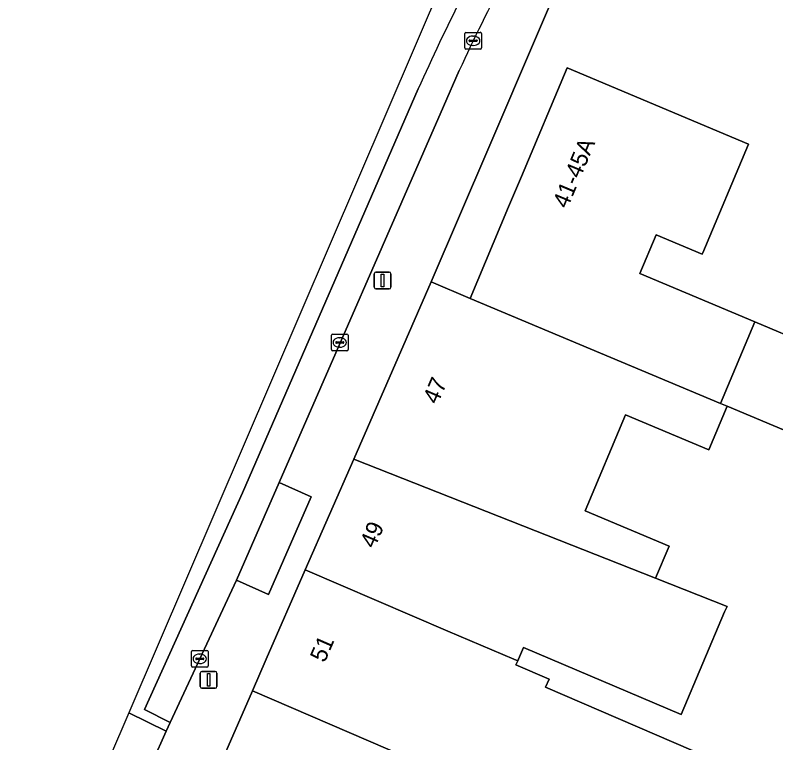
# Model space of a CAD drawing. Extents: x 160349 to 161355, y 381727 to 382854.
# Drawn here: x 160875.07 to 160920.28, y 382745.03 to 382788.29 of the extents above; entities that cross this region are included whole.
import ezdxf

# ---------------------------------------------------------------- set-up
doc = ezdxf.new("R2010")
doc.units = 0
for name, color, linetype in [('IMGEO_Erf', 7, 'Continuous'), ('IMGEO_Kolk', 7, 'Continuous'), ('IMGEO_Lichtmast', 7, 'Continuous'), ('IMGEO_Pand', 7, 'Continuous'), ('IMGEO_Pand_nummerreeks', 7, 'Continuous'), ('IMGEO_Parkeervlak_open', 7, 'Continuous'), ('IMGEO_Rijbaan_lokaal_gesloten', 7, 'Continuous'), ('IMGEO_Rijbaan_lokaal_open', 7, 'Continuous'), ('IMGEO_Voetpad_open', 7, 'Continuous')]:
    doc.layers.add(name, color=color, linetype=linetype)

msp = doc.modelspace()

# ---------------------------------------------------------------- linework, layer by layer
at = {"layer": 'IMGEO_Erf'}
msp.add_lwpolyline([(160925.966, 382761.433), (160917.39, 382765.037), (160916.304, 382762.453), (160911.358, 382764.531), (160908.958, 382758.818), (160913.94, 382756.725), (160913.141, 382754.824), (160917.385, 382753.134), (160917.231, 382752.825), (160914.663, 382746.722), (160905.288, 382750.702), (160904.981, 382750), (160904.94, 382749.905), (160904.833, 382749.661), (160906.81, 382748.81), (160906.603, 382748.33), (160916.38, 382744.12)], dxfattribs=at)
at = {"layer": 'IMGEO_Kolk'}
for p, q in [((160901.793, 382786.348), (160901.793, 382787.2)), ((160901.868, 382787.274), (160902.72, 382787.274)), ((160902.281, 382787.054), (160902.306, 382787.054)), ((160902.794, 382787.2), (160902.794, 382786.348)), ((160902.052, 382786.768), (160902.052, 382786.78)), ((160902.49, 382786.731), (160902.092, 382786.731)), ((160902.095, 382786.817), (160902.493, 382786.817)), ((160902.536, 382786.78), (160902.536, 382786.768)), ((160902.72, 382786.274), (160901.868, 382786.274)), ((160902.304, 382786.494), (160902.279, 382786.494)), ((160893.865, 382768.408), (160893.865, 382769.26)), ((160893.94, 382769.334), (160894.792, 382769.334)), ((160894.353, 382769.114), (160894.378, 382769.114)), ((160894.866, 382769.26), (160894.866, 382768.408)), ((160894.124, 382768.828), (160894.124, 382768.84)), ((160894.562, 382768.791), (160894.164, 382768.791)), ((160894.167, 382768.877), (160894.565, 382768.877)), ((160894.376, 382768.554), (160894.351, 382768.554)), ((160894.608, 382768.84), (160894.608, 382768.828)), ((160894.792, 382768.334), (160893.94, 382768.334)), ((160885.542, 382749.599), (160885.542, 382750.451)), ((160885.617, 382750.525), (160886.469, 382750.525)), ((160886.543, 382750.451), (160886.543, 382749.599)), ((160885.801, 382750.019), (160885.801, 382750.031)), ((160886.239, 382749.982), (160885.841, 382749.982)), ((160885.844, 382750.068), (160886.242, 382750.068)), ((160886.03, 382750.305), (160886.055, 382750.305)), ((160886.285, 382750.031), (160886.285, 382750.019)), ((160886.469, 382749.525), (160885.617, 382749.525)), ((160886.053, 382749.745), (160886.028, 382749.745))]:
    msp.add_line(p, q, dxfattribs=at)
for points in [[(160901.793, 382786.348), (160901.793, 382787.2)], [(160901.868, 382787.274), (160902.72, 382787.274)], [(160902.794, 382787.2), (160902.794, 382786.348)], [(160902.72, 382786.274), (160901.868, 382786.274)], [(160893.865, 382768.408), (160893.865, 382769.26)], [(160893.94, 382769.334), (160894.792, 382769.334)], [(160894.866, 382769.26), (160894.866, 382768.408)], [(160894.792, 382768.334), (160893.94, 382768.334)], [(160885.542, 382749.599), (160885.542, 382750.451)], [(160885.617, 382750.525), (160886.469, 382750.525)], [(160886.543, 382750.451), (160886.543, 382749.599)], [(160886.469, 382749.525), (160885.617, 382749.525)]]:
    msp.add_lwpolyline(points, dxfattribs=at)
for centre, radius, start, end in [((160901.87, 382787.198), 0.0765, 91.552, 178.448), ((160901.87, 382787.198), 0.0765, 91.552, 178.448), ((160902.718, 382787.198), 0.0765, 1.552, 88.448), ((160902.718, 382787.198), 0.0765, 1.552, 88.448), ((160902.092, 382786.777), 0.0403, 85.8775, 175.7526), ((160902.089, 382786.767), 0.0366, 178.938, 274.7102), ((160902.493, 382786.774), 0.043, 264.8664, 352.4533), ((160902.497, 382786.779), 0.0386, 1.7309, 96.639), ((160901.87, 382786.35), 0.0765, 181.552, 268.448), ((160901.87, 382786.35), 0.0765, 181.552, 268.448), ((160902.718, 382786.35), 0.0765, 271.552, 358.448), ((160902.718, 382786.35), 0.0765, 271.552, 358.448), ((160893.942, 382769.258), 0.0765, 91.552, 178.448), ((160893.942, 382769.258), 0.0765, 91.552, 178.448), ((160894.79, 382769.258), 0.0765, 1.552, 88.448), ((160894.79, 382769.258), 0.0765, 1.552, 88.448), ((160894.164, 382768.837), 0.0403, 85.8775, 175.7526), ((160894.161, 382768.827), 0.0366, 178.938, 274.7102), ((160894.565, 382768.834), 0.043, 264.8664, 352.4533), ((160894.569, 382768.839), 0.0386, 1.7309, 96.639), ((160893.942, 382768.41), 0.0765, 181.552, 268.448), ((160893.942, 382768.41), 0.0765, 181.552, 268.448), ((160894.79, 382768.41), 0.0765, 271.552, 358.448), ((160894.79, 382768.41), 0.0765, 271.552, 358.448), ((160885.619, 382750.449), 0.0765, 91.552, 178.448), ((160885.619, 382750.449), 0.0765, 91.552, 178.448), ((160886.467, 382750.449), 0.0765, 1.552, 88.448), ((160886.467, 382750.449), 0.0765, 1.552, 88.448), ((160885.841, 382750.028), 0.0403, 85.8775, 175.7526), ((160885.838, 382750.018), 0.0366, 178.938, 274.7102), ((160886.242, 382750.025), 0.043, 264.8664, 352.4533), ((160886.246, 382750.03), 0.0386, 1.7309, 96.639), ((160885.619, 382749.601), 0.0765, 181.552, 268.448), ((160885.619, 382749.601), 0.0765, 181.552, 268.448), ((160886.467, 382749.601), 0.0765, 271.552, 358.448), ((160886.467, 382749.601), 0.0765, 271.552, 358.448)]:
    msp.add_arc(centre, radius, start, end, dxfattribs=at)
for centre, major_axis, ratio, start_param, end_param in [((160902.28, 382786.774), (-0.387, 0.002), 0.722429, 4.712389, 7.853982), ((160902.305, 382786.774), (-0.39, 0.002), 0.717154, 1.570796, 4.712389), ((160894.352, 382768.834), (-0.387, 0.002), 0.722429, 4.712389, 7.853982), ((160894.377, 382768.834), (-0.39, 0.002), 0.717154, 1.570796, 4.712389), ((160886.029, 382750.025), (-0.387, 0.002), 0.722429, 4.712389, 7.853982), ((160886.054, 382750.025), (-0.39, 0.002), 0.717154, 1.570796, 4.712389)]:
    msp.add_ellipse(centre, major_axis=major_axis, ratio=ratio, start_param=start_param, end_param=end_param, dxfattribs=at)
at = {"layer": 'IMGEO_Lichtmast'}
for p, q in [((160896.515, 382773.019), (160897.305, 382773.019)), ((160897.305, 382773.019), (160896.515, 382773.019)), ((160896.415, 382772.119), (160896.415, 382772.919)), ((160896.415, 382772.919), (160896.415, 382772.119)), ((160897.405, 382772.919), (160897.405, 382772.119)), ((160897.405, 382772.119), (160897.405, 382772.919)), ((160897.305, 382772.019), (160896.515, 382772.019)), ((160896.515, 382772.019), (160897.305, 382772.019)), ((160886.075, 382748.376), (160886.075, 382749.176)), ((160886.075, 382749.176), (160886.075, 382748.376)), ((160886.175, 382749.276), (160886.965, 382749.276)), ((160886.965, 382749.276), (160886.175, 382749.276)), ((160887.065, 382749.176), (160887.065, 382748.376)), ((160887.065, 382748.376), (160887.065, 382749.176)), ((160886.965, 382748.276), (160886.175, 382748.276)), ((160886.175, 382748.276), (160886.965, 382748.276))]:
    msp.add_line(p, q, dxfattribs=at)
for points in [[(160896.835, 382772.894), (160896.985, 382772.894), (160896.985, 382772.144), (160896.835, 382772.144), (160896.835, 382772.894)], [(160886.495, 382749.151), (160886.645, 382749.151), (160886.645, 382748.401), (160886.495, 382748.401), (160886.495, 382749.151)]]:
    msp.add_lwpolyline(points, dxfattribs=at)
for centre, start, end in [((160896.515, 382772.919), 90, 180), ((160896.515, 382772.919), 90, 180), ((160897.305, 382772.919), 0, 90), ((160897.305, 382772.919), 360, 90), ((160896.515, 382772.119), 180, 270), ((160896.515, 382772.119), 180, 270), ((160897.305, 382772.119), 270, 0), ((160897.305, 382772.119), 270, 0), ((160886.175, 382749.176), 90, 180), ((160886.175, 382749.176), 90, 180), ((160886.965, 382749.176), 0, 90), ((160886.965, 382749.176), 360, 90), ((160886.175, 382748.376), 180, 270), ((160886.175, 382748.376), 180, 270), ((160886.965, 382748.376), 270, 0), ((160886.965, 382748.376), 270, 0)]:
    msp.add_arc(centre, 0.1, start, end, dxfattribs=at)
at = {"layer": 'IMGEO_Pand'}
for points in [[(160915.95, 382774.172), (160918.661, 382780.626), (160907.875, 382785.158), (160905.163, 382778.705), (160904.402, 382776.893), (160902.117, 382771.454), (160916.997, 382765.202), (160919.037, 382770.058), (160912.2, 382772.93), (160913.168, 382775.233), (160915.911, 382774.08)], [(160931.192, 382775.156), (160926.495, 382777.169), (160923.296, 382769.706), (160922.227, 382768.718), (160919.037, 382770.058), (160916.997, 382765.202), (160917.39, 382765.037), (160925.966, 382761.433), (160926.336, 382761.278), (160928.722, 382768.098)], [(160917.39, 382765.037), (160916.997, 382765.202), (160902.117, 382771.454), (160899.803, 382772.449), (160895.194, 382761.896), (160913.141, 382754.824), (160913.94, 382756.725), (160908.958, 382758.818), (160911.358, 382764.531), (160916.304, 382762.453)], [(160913.141, 382754.824), (160895.194, 382761.896), (160892.318, 382755.311), (160900.783, 382751.67), (160904.716, 382750), (160904.94, 382749.905), (160904.981, 382750), (160905.288, 382750.702), (160914.663, 382746.722), (160917.231, 382752.825), (160917.385, 382753.134)], [(160906.81, 382748.81), (160904.833, 382749.661), (160904.94, 382749.905), (160904.716, 382750), (160900.783, 382751.67), (160892.318, 382755.311), (160889.998, 382750), (160889.177, 382748.12), (160902.968, 382742.181), (160903.715, 382741.859), (160904.347, 382742.06), (160915.016, 382737.258), (160917.022, 382741.915), (160917.722, 382743.541), (160917.536, 382743.621), (160916.38, 382744.12), (160906.603, 382748.33)], [(160889.177, 382748.12), (160886.148, 382741.187), (160886.426, 382740.355), (160887.632, 382736.74), (160898.178, 382740.097), (160902.968, 382742.181)]]:
    msp.add_lwpolyline(points, close=True, dxfattribs=at)
at = {"layer": 'IMGEO_Parkeervlak_open'}
msp.add_lwpolyline([(160892.659, 382759.66), (160890.762, 382760.513), (160888.233, 382754.699), (160890.13, 382753.848)], close=True, dxfattribs=at)
at = {"layer": 'IMGEO_Rijbaan_lokaal_gesloten'}
for points in [[(160890.762, 382760.513), (160900.531, 382782.86), (160901.47, 382785.009)], [(160899.031, 382783.912), (160888.578, 382759.892), (160882.754, 382747.019), (160884.286, 382746.24), (160888.233, 382754.699), (160890.762, 382760.513)]]:
    msp.add_lwpolyline(points, dxfattribs=at)
for centre, radius, start, end in [((161020.008, 382729.925), 132.476, 150.716, 155.95059), ((160981.736, 382748.611), 88.133, 151.57665, 155.6074)]:
    msp.add_arc(centre, radius, start, end, dxfattribs=at)
at = {"layer": 'IMGEO_Rijbaan_lokaal_open'}
for points in [[(160904.461, 382794.724), (160906.127, 382797.477), (160903.964, 382798.406), (160881.824, 382746.815)], [(160881.824, 382746.815), (160884.049, 382745.715), (160884.286, 382746.24), (160882.754, 382747.019), (160888.578, 382759.892), (160899.031, 382783.912)], [(160883.226, 382743.898), (160884.049, 382745.715), (160881.824, 382746.815), (160876.319, 382733.988), (160872.597, 382725.314), (160862.964, 382715.042)]]:
    msp.add_lwpolyline(points, dxfattribs=at)
msp.add_arc((161020.008, 382729.925), 132.476, 150.716, 155.95059, dxfattribs=at)
at = {"layer": 'IMGEO_Voetpad_open'}
for points in [[(160889.177, 382748.12), (160889.998, 382750), (160892.318, 382755.311), (160895.194, 382761.896), (160899.803, 382772.449), (160903.223, 382780.421), (160909.07, 382794.094), (160911.098, 382798.836), (160916.327, 382804.904), (160932.549, 382824.2), (160933.999, 382826.061)], [(160909.07, 382794.094), (160903.223, 382780.421), (160899.803, 382772.449), (160902.117, 382771.454), (160904.402, 382776.893), (160905.163, 382778.705), (160907.875, 382785.158), (160918.661, 382780.626), (160915.95, 382774.172), (160915.911, 382774.08), (160913.168, 382775.233), (160912.2, 382772.93), (160919.037, 382770.058), (160922.227, 382768.718), (160923.296, 382769.706), (160926.495, 382777.169), (160931.192, 382775.156), (160928.722, 382768.098), (160936.613, 382764.575), (160937.864, 382767.469), (160941.675, 382765.823), (160947.345, 382778.491), (160949.178, 382777.619), (160963.954, 382803.686)], [(160901.47, 382785.009), (160900.531, 382782.86), (160890.762, 382760.513), (160892.659, 382759.66), (160890.13, 382753.848), (160888.233, 382754.699), (160884.286, 382746.24), (160884.049, 382745.715), (160883.226, 382743.898)], [(160882.443, 382734.632), (160886.148, 382741.187), (160889.177, 382748.12)]]:
    msp.add_lwpolyline(points, dxfattribs=at)
msp.add_arc((160981.736, 382748.611), 88.133, 151.57665, 155.6074, dxfattribs=at)

# ---------------------------------------------------------------- texts
at = {"layer": 'IMGEO_Pand_nummerreeks'}
for s, rotation, p in [('41-45A', 67.2079, (160907.898, 382776.745)), ('47', 66.4058, (160900.174, 382765.103)), ('49', 66.4058, (160896.432, 382756.533)), ('51', 66.4058, (160893.468, 382749.75))]:
    msp.add_text(s, height=1, rotation=rotation, dxfattribs=at).set_placement(p)

doc.saveas('drawing.dxf')
